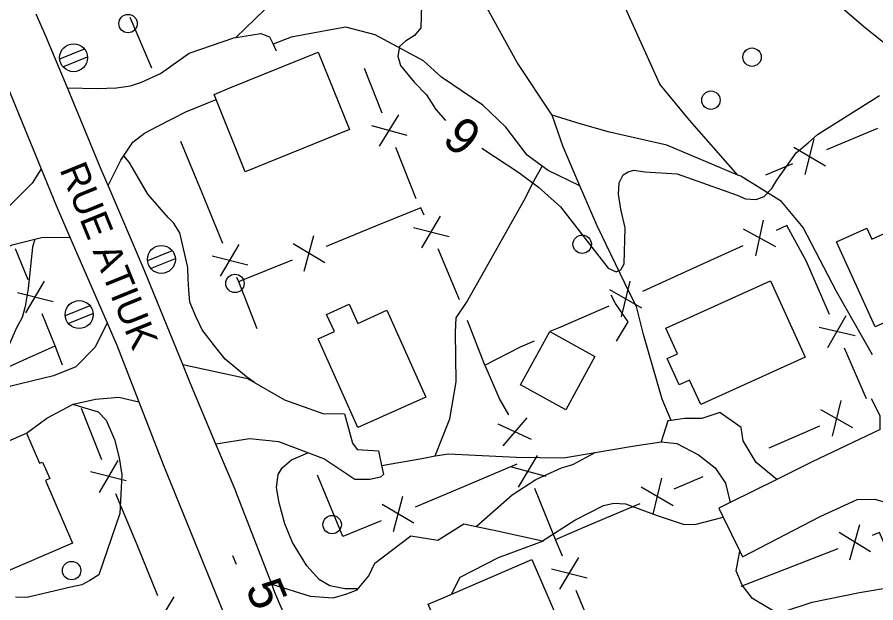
# Model space of a CAD drawing. Extents: x 362852 to 366875, y 5563573 to 5566479.
# Drawn here: x 364246.2 to 364339.6, y 5564907.7 to 5564971.4 of the extents above; entities that cross this region are included whole.
import ezdxf

# ---------------------------------------------------------------- set-up
doc = ezdxf.new("R2010")
doc.units = 0
for name, color, linetype in [('Niveau 19', 7, 'Continuous'), ('Niveau 2', 7, 'Continuous'), ('Niveau 21', 7, 'Continuous'), ('Niveau 22', 7, 'Continuous'), ('Niveau 3', 7, 'Continuous'), ('Niveau 31', 7, 'Continuous'), ('Niveau 36', 7, 'Continuous'), ('Niveau 37', 7, 'Continuous')]:
    doc.layers.add(name, color=color, linetype=linetype)

msp = doc.modelspace()

# ---------------------------------------------------------------- linework, layer by layer
at = {"layer": 'Niveau 19'}
for points in [[(364251.64, 5564963.66), (364254.88, 5564963.61), (364256.98, 5564963.66), (364258.5, 5564963.9), (364259.72, 5564964.28), (364261.78, 5564965.24), (364264.89, 5564967.43), (364269.75, 5564969.11), (364269.96, 5564969.15)], [(364269.96, 5564969.15), (364272.68, 5564969.57), (364273.63, 5564969.21), (364274.02, 5564968.41), (364274.37, 5564967.71)], [(364256.08, 5564953.06), (364257.47, 5564955.82), (364258.75, 5564957.77), (364260.04, 5564958.74), (364261.47, 5564959.51), (364264.53, 5564961.06), (364267.83, 5564962.41)], [(364248.79, 5564954.88), (364247.82, 5564953.3), (364245.21, 5564950.72), (364243.51, 5564949.89), (364239.92, 5564948.35), (364241.74, 5564944.74), (364242.32, 5564945.02), (364245.65, 5564946.59), (364248.84, 5564947.42), (364251.92, 5564947.45)], [(364255.97, 5564938.12), (364254.68, 5564935.47), (364252.55, 5564933.35), (364250.15, 5564932.37), (364245.35, 5564931.2), (364241.98, 5564930.76)], [(364264.2, 5564933.58), (364271.24, 5564932.09), (364275.26, 5564929.74), (364279.42, 5564928.25), (364281.8, 5564928.23), (364282, 5564927.44), (364282.66, 5564925.03), (364283.18, 5564924.37), (364285.49, 5564924.2), (364285.82, 5564922.6), (364286.02, 5564921.62), (364285.69, 5564921.36), (364284.56, 5564921.08), (364282.93, 5564921.1), (364279.54, 5564923.33), (364274.66, 5564925.2), (364271.46, 5564925.52), (364267.81, 5564924.95)], [(364247.2, 5564926.13), (364249.42, 5564927.76), (364252.26, 5564929.3), (364254.71, 5564929.82), (364257.24, 5564930.04), (364259.41, 5564929.55), (364259.38, 5564929.61)], [(364340.06, 5564926.52), (364340.07, 5564928.02), (364339.12, 5564929.88)], [(364328.82, 5564921.1), (364326.59, 5564922.95), (364325.16, 5564925.29), (364324.95, 5564926.76), (364322.64, 5564928.36), (364320.65, 5564927.73), (364318.79, 5564927.71), (364317.32, 5564927.52)], [(364317.32, 5564927.52), (364316.95, 5564927.47), (364316.24, 5564925.19), (364317.93, 5564925.01), (364320.29, 5564923.79), (364322.12, 5564922.36), (364323.23, 5564920.69), (364323.76, 5564918.59)], [(364273.89, 5564909.7), (364278.07, 5564908.4), (364280.54, 5564908.22), (364282.04, 5564908.65), (364283.17, 5564909.11), (364284.44, 5564910.62), (364285.09, 5564912), (364288.99, 5564914.97), (364291.94, 5564914.49), (364294.77, 5564916.27), (364296.11, 5564915.99), (364298.08, 5564915.57), (364303.32, 5564914.41)], [(364303.32, 5564914.41), (364303.42, 5564914.39), (364298.52, 5564912.56), (364294.33, 5564910.42), (364293.39, 5564908.6)], [(364328.44, 5564905.02), (364329.71, 5564906.79), (364332.68, 5564907.76), (364337.81, 5564908.8), (364341.71, 5564909.46), (364343.64, 5564910.06), (364345.19, 5564910.7), (364347.82, 5564910.97)]]:
    msp.add_lwpolyline(points, dxfattribs=at)
at = {"layer": 'Niveau 2'}
for points in [[(364290.17, 5564972.72), (364290.08, 5564970.19), (364289.42, 5564969.36), (364288.42, 5564968.76), (364287.78, 5564968.19), (364287.59, 5564967.11), (364287.87, 5564966.11), (364289.36, 5564964.28), (364290.72, 5564962.91), (364291.74, 5564961.33), (364292.78, 5564960.13)], [(364296.739, 5564957.112), (364300.74, 5564954.48), (364302.88, 5564952.86), (364305.3, 5564950.73), (364310.49, 5564944.07), (364311.34, 5564943.67), (364311.87, 5564943.89), (364312.23, 5564944.53), (364312.33, 5564948.44), (364311.87, 5564950.5), (364311.59, 5564952.12), (364311.66, 5564953.34), (364312.11, 5564954.21), (364312.66, 5564954.56), (364313.27, 5564954.74), (364314.47, 5564954.55), (364317.99, 5564954.31), (364324.52, 5564952), (364325.43, 5564951.62), (364326.58, 5564951.53), (364327.44, 5564951.88), (364328.28, 5564952.73), (364328.84, 5564953.64), (364330.94, 5564956.62), (364332.24, 5564957.71), (364333.24, 5564958.62), (364336.47, 5564960.63), (364340.01, 5564962.83)], [(364272.009, 5564931.64), (364271.13, 5564932.25), (364268.8, 5564934.16), (364267.65, 5564935.62), (364266.31, 5564937.38), (364265.64, 5564938.73), (364264.97, 5564940.39), (364264.87, 5564941.72), (364264.78, 5564942.86), (364264.75, 5564944.16), (364263.86, 5564947.91), (364263.17, 5564949), (364262.62, 5564949.59), (364260.41, 5564952.11), (364259.47, 5564953.66), (364258.38, 5564955.58), (364257.79, 5564956.28), (364257.774, 5564956.282)], [(364248.117, 5564947.232), (364247.86, 5564946.35), (364247.38, 5564941.85), (364247.05, 5564939.9), (364246.72, 5564938.71), (364246.12, 5564937.59), (364244.96, 5564934.93), (364244.42, 5564933.96), (364244.14, 5564933.1), (364244.27, 5564932.16), (364245.19, 5564931.29), (364245.409, 5564931.214)], [(364252.213, 5564929.275), (364254.99, 5564928.44), (364255.85, 5564927.55), (364256.77, 5564925.43), (364257.26, 5564923.45), (364257.58, 5564921.59), (364257.36, 5564917.38), (364255.08, 5564910.71), (364254.08, 5564910.12), (364253.21, 5564909.64), (364252.01, 5564909.39), (364247.24, 5564908.25), (364245.98, 5564908.29)], [(364283.225, 5564909.176), (364283.15, 5564909.19), (364281.83, 5564909.21), (364280.21, 5564909.54), (364279.07, 5564910.19), (364277.71, 5564911.7), (364276.13, 5564914.23), (364275.31, 5564916.26), (364274.69, 5564918.56), (364274.38, 5564920.24), (364274.56, 5564921.62), (364275.01, 5564922.37), (364276.03, 5564923.22), (364277.808, 5564923.994)]]:
    msp.add_lwpolyline(points, dxfattribs=at)
at = {"layer": 'Niveau 21'}
for points in [[(364237.7, 5564981.9), (364243.91, 5564966.72), (364248.79, 5564954.88), (364250.43, 5564950.88), (364251.92, 5564947.45), (364255.97, 5564938.12), (364257.03, 5564935.68), (364259.41, 5564929.55), (364262.07, 5564922.73), (364269.51, 5564904.46), (364273.09, 5564896.21), (364274.39, 5564893.19), (364276.38, 5564888.2), (364278.22, 5564883.6), (364282.89, 5564872.18), (364286.15, 5564864.61), (364289.08, 5564857.83), (364290.44, 5564854.53), (364291.26, 5564852.56), (364294.1, 5564845.69)], [(364269.89, 5564920.01), (364267.81, 5564924.95), (364265.01, 5564931.6), (364264.2, 5564933.58), (364259.99, 5564943.88), (364256.08, 5564953.06), (364255.33, 5564954.81), (364251.64, 5564963.66), (364249.28, 5564969.3), (364248.26, 5564971.68)], [(364340.06, 5564926.52), (364332.68, 5564923.01), (364328.82, 5564921.1), (364323.76, 5564918.59), (364322.52, 5564917.98), (364323, 5564917), (364324.79, 5564913.31), (364325.1, 5564912.68), (364333.53, 5564917.07), (364337.58, 5564918.91), (364339.49, 5564918.95), (364341.74, 5564918.31)], [(364283.46, 5564886.8), (364278.81, 5564898.11), (364274.22, 5564908.82), (364273.89, 5564909.7), (364269.98, 5564919.8), (364269.89, 5564920.01)]]:
    msp.add_lwpolyline(points, dxfattribs=at)
at = {"layer": 'Niveau 22'}
for points in [[(364324.59, 5564954.19), (364319.31, 5564960.15), (364316.09, 5564964.08), (364311.85, 5564973.5), (364311.65, 5564974.05), (364309.09, 5564980.96), (364303.96, 5564990.41), (364298.8, 5564998.13), (364291.92, 5565004.98), (364285.97, 5565010.62), (364281.73, 5565014.63), (364277.65, 5565019.37), (364274.48, 5565024.12), (364269.29, 5565032.34), (364265.5, 5565038.65), (364261.61, 5565045.71), (364260.5, 5565047.73), (364255.29, 5565057.52), (364253.1, 5565061.87), (364250.86, 5565065.7)], [(364317.32, 5564927.52), (364316.35, 5564929.84), (364314.32, 5564936.86), (364313.57, 5564939.92), (364312.75, 5564941.46), (364309.28, 5564948.67), (364307.41, 5564953.03), (364305.59, 5564957.28), (364304.37, 5564960.71), (364300.56, 5564966.44), (364297.3, 5564972.34), (364296.46, 5564973.97), (364291.11, 5564982.7), (364289.33, 5564985.72), (364287, 5564988.74), (364282.9, 5564993.66), (364282.64, 5564994.62), (364282.42, 5564997.15), (364281.63, 5564998.95), (364280.58, 5565000.19), (364275.09, 5565002.9), (364270.7, 5565003.77), (364267.46, 5565003.64)], [(364269.96, 5564969.15), (364274.18, 5564973.24), (364276.39, 5564975.02), (364279.5, 5564976.54), (364281.21, 5564977.06), (364283.63, 5564977.26)], [(364283.63, 5564977.26), (364284.39, 5564977.32), (364288.99, 5564976.58), (364295.38, 5564974.16), (364297.32, 5564973.83), (364308.97, 5564973.93), (364311.65, 5564974.05), (364323.03, 5564975.27), (364328.84, 5564975.22), (364334.63, 5564973.53), (364338.26, 5564970.4), (364342.66, 5564966.84)], [(364307.41, 5564953.03), (364303.96, 5564954.68), (364303.29, 5564955.17), (364301.66, 5564956.36), (364299.33, 5564959.39), (364296.85, 5564961.81), (364292.35, 5564964.82), (364290.38, 5564966.62), (364285.14, 5564969.45), (364281.95, 5564970.26), (364280.7, 5564970.04), (364276, 5564969.18), (364274.02, 5564968.41)], [(364324.59, 5564954.19), (364316.84, 5564957.45), (364310.61, 5564958.84), (364307.42, 5564959.78), (364304.37, 5564960.71)], [(364291.67, 5564923.65), (364293.26, 5564927.69), (364293.95, 5564931.71), (364293.88, 5564937.11), (364293.93, 5564938.68), (364295.06, 5564940.33), (364297.09, 5564943.91), (364301.32, 5564951.45), (364302.42, 5564953.6), (364303.29, 5564955.17)], [(364339.22, 5564934.65), (364335.32, 5564941.53), (364331.68, 5564948.51), (364329.33, 5564951.31), (364324.89, 5564954.07), (364324.59, 5564954.19)], [(364285.82, 5564922.6), (364290.19, 5564923.39), (364291.67, 5564923.65), (364293.1, 5564923.9), (364296.05, 5564923.73), (364300.47, 5564923.52), (364305.6, 5564923.44), (364309.06, 5564924.03), (364313.11, 5564924.71), (364316.24, 5564925.19)], [(364296.11, 5564915.99), (364300.04, 5564919.43), (364302.62, 5564921.1), (364305.4, 5564922.36), (364306.62, 5564922.74), (364309.06, 5564924.03)], [(364303.32, 5564914.41), (364306.85, 5564916.67), (364309.96, 5564918.25), (364311.09, 5564918.53), (364312.37, 5564918.43), (364315.81, 5564917.16), (364318.75, 5564916.19), (364320.04, 5564916.22), (364323, 5564917)], [(364329.33, 5564906.26), (364326.17, 5564908.14), (364325.07, 5564909.62), (364324.39, 5564911.15), (364324.79, 5564913.31)]]:
    msp.add_lwpolyline(points, dxfattribs=at)
at = {"layer": 'Niveau 3'}
msp.add_line((364269.623, 5564912.833), (364270.012, 5564911.869), dxfattribs=at)
at = {"layer": 'Niveau 31'}
for points in [[(364282.34, 5564959.14), (364271, 5564954.55), (364267.6, 5564962.96), (364269.33, 5564963.66), (364278.94, 5564967.55), (364282.34, 5564959.14)], [(364350.62, 5564942.74), (364339.51, 5564937.69), (364335.31, 5564946.93), (364338.61, 5564948.43), (364339.15, 5564947.22), (364346.97, 5564950.77), (364350.62, 5564942.74)], [(364331.89, 5564934.38), (364320.55, 5564929.24), (364319.34, 5564931.91), (364318.19, 5564931.39), (364316.9, 5564934.25), (364318.01, 5564934.75), (364316.75, 5564937.54), (364328.12, 5564942.7), (364331.89, 5564934.38)], [(364283.23, 5564938.07), (364286.41, 5564939.49), (364290.65, 5564930.06), (364283.25, 5564926.73), (364278.92, 5564936.37), (364280.69, 5564937.17), (364279.85, 5564939.05), (364282.3, 5564940.15), (364283.23, 5564938.07)], [(364305.86, 5564928.68), (364300.94, 5564931.4), (364304.12, 5564937.17), (364309.04, 5564934.45), (364305.86, 5564928.68)], [(364244.08, 5564924.78), (364247.2, 5564926.13), (364248.62, 5564922.85), (364248.95, 5564922.99), (364249.72, 5564921.2), (364249.27, 5564921), (364252.21, 5564914.18), (364244.09, 5564910.68), (364238.97, 5564922.55), (364241.51, 5564923.65), (364240.55, 5564925.87), (364243.13, 5564926.98), (364244.08, 5564924.78)], [(364305.91, 5564903.75), (364294.63, 5564898.88), (364290.9, 5564907.53), (364292.52, 5564908.23), (364302.18, 5564912.39), (364305.91, 5564903.75)]]:
    msp.add_lwpolyline(points, dxfattribs=at)
at = {"layer": 'Niveau 36'}
for p, q in [((364253.473, 5564967.9), (364250.786, 5564966.81)), ((364251.132, 5564965.957), (364253.819, 5564967.048)), ((364263.043, 5564945.97), (364260.356, 5564944.88)), ((364260.702, 5564944.027), (364263.389, 5564945.118)), ((364254.083, 5564939.99), (364251.396, 5564938.9)), ((364251.742, 5564938.047), (364254.429, 5564939.138))]:
    msp.add_line(p, q, dxfattribs=at)
for centre, radius in [((364258.248, 5564970.662), 1), ((364252.312, 5564966.952), 1.518), ((364326.13, 5564967.015), 1), ((364321.651, 5564962.336), 1), ((364307.649, 5564946.674), 1), ((364261.874, 5564945.018), 1.518), ((364269.873, 5564942.411), 1), ((364252.924, 5564939.029), 1.518), ((364280.448, 5564916.192), 1), ((364252.095, 5564911.189), 1)]:
    msp.add_circle(centre, radius, dxfattribs=at)
at = {"layer": 'Niveau 37'}
for p, q in [((364260.84, 5564965.81), (364258.49, 5564971.33)), ((364285.9, 5564960.91), (364283.98, 5564965.77)), ((364285.6, 5564957.34), (364287.69, 5564960.75)), ((364284.71, 5564959.57), (364288.57, 5564958.52)), ((364339.78, 5564959.25), (364334.24, 5564956.95)), ((364331.9, 5564954.25), (364332.88, 5564958.12)), ((364266.27, 5564952.32), (364263.98, 5564957.86)), ((364289.58, 5564951.61), (364287.37, 5564957.19)), ((364334.11, 5564955.17), (364330.67, 5564957.2)), ((364330.54, 5564955.41), (364327.6, 5564954.19)), ((364268.55, 5564946.77), (364266.27, 5564952.32)), ((364290.2, 5564946.28), (364292.23, 5564949.73)), ((364285.34, 5564948.7), (364279.78, 5564946.44)), ((364326.53, 5564945.4), (364327.38, 5564949.3)), ((364289.28, 5564948.5), (364293.16, 5564947.52)), ((364328.71, 5564946.39), (364325.2, 5564948.31)), ((364279.65, 5564944.66), (364276.22, 5564946.72)), ((364277.42, 5564943.76), (364278.44, 5564947.63)), ((364247.38, 5564942.79), (364245.98, 5564946.18)), ((364268.3, 5564943.2), (364270.34, 5564946.64)), ((364294.3, 5564940.63), (364291.98, 5564946.16)), ((364325.14, 5564946.51), (364319.68, 5564944.02)), ((364267.38, 5564945.42), (364271.26, 5564944.42)), ((364276.08, 5564944.94), (364270.52, 5564942.68)), ((364319.68, 5564944.02), (364314.22, 5564941.53)), ((364334.57, 5564939.03), (364332.17, 5564944.53)), ((364247.12, 5564939.22), (364249.16, 5564942.65)), ((364270.52, 5564942.68), (364270.28, 5564942.58)), ((364311.92, 5564938.78), (364312.86, 5564942.67)), ((364246.2, 5564941.44), (364250.08, 5564940.43)), ((364314.13, 5564939.73), (364310.66, 5564941.72)), ((364310.55, 5564939.93), (364305.04, 5564937.56)), ((364297.07, 5564933.54), (364295.16, 5564938.37)), ((364334.39, 5564935.46), (364336.37, 5564938.94)), ((364305.04, 5564937.56), (364304.12, 5564937.17)), ((364333.43, 5564937.66), (364337.33, 5564936.74)), ((364247.24, 5564934.25), (364250.32, 5564935.62)), ((364338.58, 5564929.87), (364336.18, 5564935.37)), ((364241.76, 5564931.8), (364247.24, 5564934.25)), ((364335.78, 5564929.68), (364334.86, 5564925.79)), ((364253.16, 5564928.85), (364255.37, 5564923.27)), ((364333.58, 5564928.72), (364337.06, 5564926.75)), ((364302.15, 5564925.45), (364298.51, 5564927.11)), ((364301.63, 5564927.8), (364299.03, 5564924.76)), ((364327.99, 5564924.54), (364333.49, 5564926.94)), ((364300.71, 5564920.27), (364302.78, 5564923.7)), ((364257.12, 5564923.14), (364255.1, 5564919.69)), ((364300.53, 5564922.75), (364295, 5564920.42)), ((364299.81, 5564922.5), (364303.68, 5564921.47)), ((364258.05, 5564920.93), (364254.17, 5564921.91)), ((364281.04, 5564916.31), (364278.86, 5564921.55)), ((364316.28, 5564921.22), (364315.32, 5564917.34)), ((364317.64, 5564920.07), (364320.81, 5564921.41)), ((364304.74, 5564914.57), (364302.49, 5564920.13)), ((364314.07, 5564920.28), (364317.53, 5564918.27)), ((364287.11, 5564915.42), (364288.13, 5564919.29)), ((364289.34, 5564916.33), (364285.9, 5564918.38)), ((364336.78, 5564912.36), (364337.86, 5564916.21)), ((364339.02, 5564913.23), (364335.62, 5564915.34)), ((364259.19, 5564914.03), (364261.44, 5564908.47)), ((364335.46, 5564913.55), (364329.86, 5564911.38)), ((364305.23, 5564909.17), (364307.28, 5564912.61)), ((364304.32, 5564911.39), (364308.19, 5564910.39)), ((364329.86, 5564911.38), (364324.9, 5564909.45)), ((364309.29, 5564903.49), (364307.01, 5564909.04)), ((364263.21, 5564908.32), (364261.14, 5564904.9))]:
    msp.add_line(p, q, dxfattribs=at)
for points in [[(364290.44, 5564949.85), (364290.11, 5564950.64), (364285.34, 5564948.7)], [(364332.17, 5564944.53), (364332.06, 5564944.78), (364329.92, 5564948.7), (364328.77, 5564948.18)], [(364272.28, 5564937.49), (364270.28, 5564942.58), (364270.08, 5564943.07)], [(364311.38, 5564936.15), (364312.65, 5564938.23), (364311.28, 5564940.24), (364310.8, 5564941.15)], [(364251.11, 5564933.51), (364250.32, 5564935.62), (364248.9, 5564939.09)], [(364297.07, 5564933.54), (364300.94, 5564935.5), (364302.45, 5564936.18)], [(364297.07, 5564933.54), (364298.68, 5564929.76), (364299.63, 5564928.12)], [(364295, 5564920.42), (364290.61, 5564918.57), (364289.47, 5564918.1)], [(364256.89, 5564919.57), (364258.92, 5564914.71), (364259.19, 5564914.03)], [(364308.44, 5564916.15), (364311.69, 5564917.54), (364313.96, 5564918.5)], [(364285.77, 5564916.59), (364281.62, 5564914.9), (364281.04, 5564916.31)], [(364305.49, 5564912.74), (364304.74, 5564914.57), (364308.44, 5564916.15)], [(364342.02, 5564910.61), (364340, 5564915.32), (364339.18, 5564915)]]:
    msp.add_lwpolyline(points, dxfattribs=at)

# ---------------------------------------------------------------- texts
at = {"layer": 'Niveau 2'}
msp.add_text('6', height=3.93, rotation=140.17194, dxfattribs=at).set_placement((364297.02, 5564958.98))
at = {"layer": 'Niveau 21'}
msp.add_text('RUE ATIUK', height=3, rotation=292.09379, dxfattribs=at).set_placement((364250.76, 5564954.81))
at = {"layer": 'Niveau 3'}
msp.add_text('5,7  ', height=3.93, rotation=291.9699, dxfattribs=at).set_placement((364270.98, 5564909.32))

doc.saveas('drawing.dxf')
